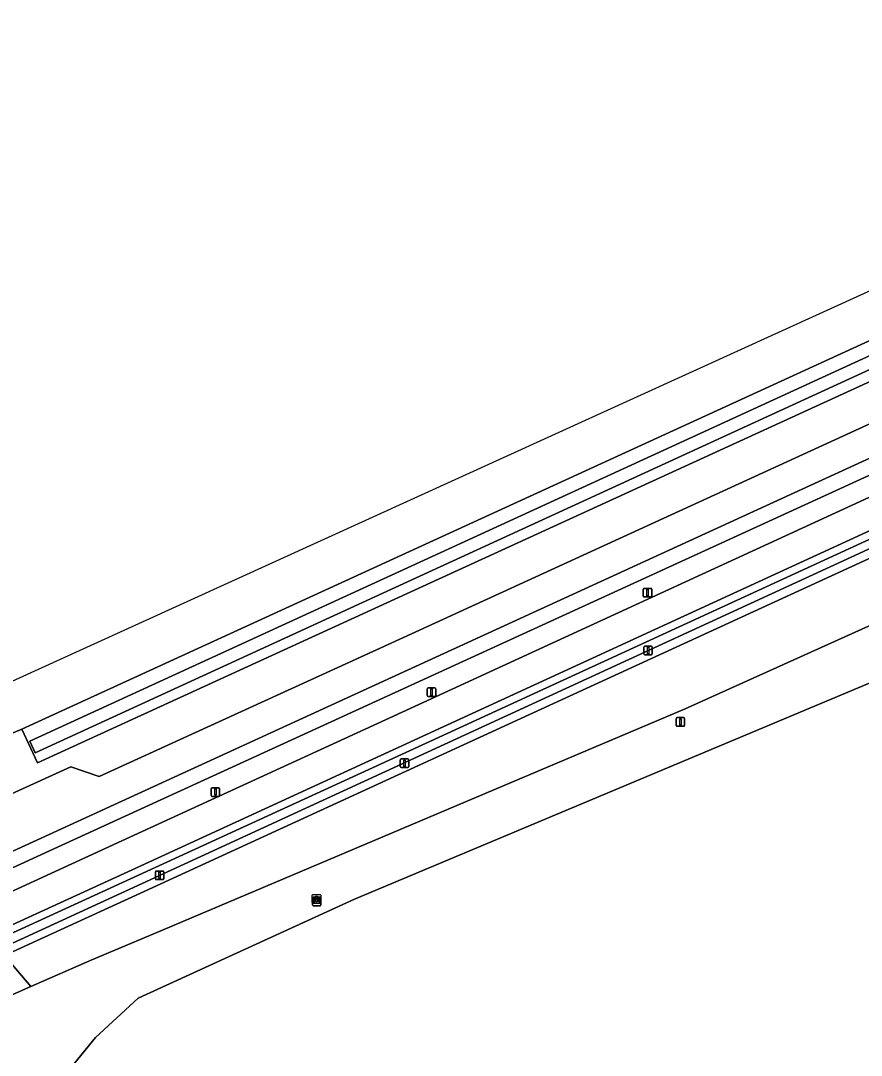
# Model space of a CAD drawing. Extents: x 154324 to 155744, y 382937 to 384188.
# Drawn here: x 155393.8 to 155491.6, y 384068 to 384188.4 of the extents above; entities that cross this region are included whole.
import ezdxf

# ---------------------------------------------------------------- set-up
doc = ezdxf.new("R2010")
doc.units = 0
for name, color, linetype in [('IMGEO_Brandkraan', 7, 'Continuous'), ('IMGEO_Fietspad_gesloten', 7, 'Continuous'), ('IMGEO_Groenvoorziening', 7, 'Continuous'), ('IMGEO_Hek', 7, 'Continuous'), ('IMGEO_Lichtmast', 7, 'Continuous'), ('IMGEO_Naaldbos', 7, 'Continuous'), ('IMGEO_Oever', 7, 'Continuous'), ('IMGEO_Rijbaan_lokaal_gesloten', 7, 'Continuous'), ('IMGEO_Rijbaan_regionaal_gesloten', 7, 'Continuous'), ('IMGEO_Verkeersbordpaal', 7, 'Continuous'), ('IMGEO_Verklikker', 7, 'Continuous'), ('IMGEO_Waterloop', 7, 'Continuous')]:
    doc.layers.add(name, color=color, linetype=linetype)

msp = doc.modelspace()

# ---------------------------------------------------------------- linework, layer by layer
at = {"layer": 'IMGEO_Brandkraan'}
for p, q in [((155427.71, 384085.79), (155427.71, 384086.64)), ((155427.79, 384086.71), (155428.64, 384086.71)), ((155427.97, 384086.21), (155427.97, 384086.22)), ((155428.01, 384086.26), (155428.41, 384086.26)), ((155428.41, 384086.17), (155428.01, 384086.17)), ((155428.2, 384086.49), (155428.22, 384086.49)), ((155428.45, 384086.22), (155428.45, 384086.21)), ((155428.71, 384086.64), (155428.71, 384085.79)), ((155428.64, 384085.71), (155427.79, 384085.71)), ((155428.22, 384085.93), (155428.2, 384085.93))]:
    msp.add_line(p, q, dxfattribs=at)
for points in [[(155427.71, 384085.79), (155427.71, 384086.64)], [(155427.79, 384086.71), (155428.64, 384086.71)], [(155428.71, 384086.64), (155428.71, 384085.79)], [(155428.64, 384085.71), (155427.79, 384085.71)]]:
    msp.add_lwpolyline(points, dxfattribs=at)
for centre, radius, start, end in [((155427.79, 384086.64), 0.0765, 91.552, 178.448), ((155427.79, 384086.64), 0.0765, 91.552, 178.448), ((155428.01, 384086.22), 0.0403, 85.8775, 175.7526), ((155428.01, 384086.21), 0.0366, 178.938, 274.7102), ((155428.42, 384086.22), 0.0386, 1.7309, 96.639), ((155428.41, 384086.21), 0.043, 264.8664, 352.4533), ((155428.64, 384086.64), 0.0765, 1.552, 88.448), ((155428.64, 384086.64), 0.0765, 1.552, 88.448), ((155427.79, 384085.79), 0.0765, 181.552, 268.448), ((155427.79, 384085.79), 0.0765, 181.552, 268.448), ((155428.64, 384085.79), 0.0765, 271.552, 358.448), ((155428.64, 384085.79), 0.0765, 271.552, 358.448)]:
    msp.add_arc(centre, radius, start, end, dxfattribs=at)
for centre, major_axis, ratio, start_param, end_param in [((155428.2, 384086.21), (-0.387, 0.002), 0.722429, 4.712389, 7.853982), ((155428.22, 384086.21), (-0.39, 0.002), 0.717154, 1.570796, 4.712389)]:
    msp.add_ellipse(centre, major_axis=major_axis, ratio=ratio, start_param=start_param, end_param=end_param, dxfattribs=at)
at = {"layer": 'IMGEO_Fietspad_gesloten'}
msp.add_lwpolyline([(155567.57, 384163.57), (155566.73, 384167.1), (155436.25, 384107.04), (155405.57, 384092.96), (155387.57, 384084.7), (155389.96, 384081.9), (155406.75, 384089.61), (155437.66, 384103.79), (155567.57, 384163.57)], dxfattribs=at)
at = {"layer": 'IMGEO_Groenvoorziening'}
msp.add_lwpolyline([(155561.66, 384188.44), (155343.79, 384089.25), (155346.11, 384084.26), (155387.57, 384103.3), (155393.92, 384105.99), (155500, 384154.59), (155562.84, 384183.48)], close=True, dxfattribs=at)
for points in [[(155386.64, 384095.68), (155399.61, 384101.59), (155402.93, 384100.46), (155438.35, 384116.64), (155525.72, 384156.7), (155564.93, 384174.66), (155563.88, 384179.09), (155395.75, 384102.06), (155393.92, 384105.99), (155387.57, 384103.3)], [(155303.67, 384048.87), (155397.14, 384091.79), (155462.37, 384121.67), (155554.91, 384164.09), (155566.21, 384169.27), (155565.78, 384171.09), (155345.52, 384070.1)], [(155566.73, 384167.1), (155566.21, 384169.27), (155554.91, 384164.09), (155462.37, 384121.67), (155397.14, 384091.79), (155303.67, 384048.87), (155254.5, 384026.37), (155178.43, 383991.44), (155079.74, 383946.19), (155080.94, 383943.91), (155153.25, 383977.04), (155322.26, 384054.74), (155387.57, 384084.7), (155405.57, 384092.96), (155436.25, 384107.04), (155566.73, 384167.1)], [(155567.79, 384162.64), (155567.57, 384163.57), (155437.66, 384103.79), (155406.75, 384089.61), (155389.96, 384081.9), (155107.9, 383952.39), (155082.34, 383940.7), (155068.84, 383934.53), (155068.64, 383933.9), (155125.85, 383959.69), (155390.55, 384081.2), (155436.68, 384102.38), (155567.79, 384162.64)], [(155567.79, 384162.64), (155436.68, 384102.38), (155390.55, 384081.2), (155125.85, 383959.69), (155068.64, 383933.9), (155067.36, 383929.96), (155065.08, 383926.98), (155061.87, 383923.83), (155058.13, 383919.38)], [(155108.96, 383949.83), (155116.79, 383953.75), (155126.88, 383958.82), (155183.94, 383985.21), (155353.77, 384063.11), (155391.26, 384080.37), (155535.38, 384146.69), (155558.22, 384156.12), (155568.36, 384160.23), (155567.79, 384162.64)], [(155568.54, 384159.48), (155568.36, 384160.23), (155558.22, 384156.12), (155535.38, 384146.69), (155391.26, 384080.37), (155353.77, 384063.11), (155183.94, 383985.21), (155126.88, 383958.82), (155152.8, 383969.82), (155391.89, 384079.62), (155407.71, 384086.89), (155495.77, 384127.33), (155520.89, 384138.73), (155531.3, 384143.58), (155545.61, 384149.92)], [(155506.33, 384124.22), (155471.11, 384108.34), (155409.36, 384082.2), (155402.08, 384079.12), (155394.96, 384076.02), (155392.93, 384075.14), (155245.22, 384007.29), (155133, 383955.75), (155126.22, 383952.48)], [(155371.77, 384056.98), (155398.02, 384064.61), (155401.28, 384068.59), (155402.51, 384070.09), (155407.44, 384074.66), (155432.64, 384086.17), (155503.57, 384115.94)]]:
    msp.add_lwpolyline(points, dxfattribs=at)
at = {"layer": 'IMGEO_Hek'}
msp.add_lwpolyline([(155178.43, 383991.44), (155254.5, 384026.37), (155303.67, 384048.87), (155397.14, 384091.79), (155462.37, 384121.67), (155554.91, 384164.09), (155566.21, 384169.27)], dxfattribs=at)
at = {"layer": 'IMGEO_Lichtmast'}
for p, q in [((155466.25, 384121.46), (155466.25, 384122.26)), ((155466.25, 384122.26), (155466.25, 384121.46)), ((155466.35, 384122.36), (155467.14, 384122.36)), ((155467.14, 384122.36), (155466.35, 384122.36)), ((155467.24, 384122.26), (155467.24, 384121.46)), ((155467.24, 384121.46), (155467.24, 384122.26)), ((155467.14, 384121.36), (155466.35, 384121.36)), ((155466.35, 384121.36), (155467.14, 384121.36)), ((155466.32, 384114.73), (155466.32, 384115.53)), ((155466.32, 384115.53), (155466.32, 384114.73)), ((155466.42, 384115.63), (155467.2, 384115.63)), ((155467.2, 384115.63), (155466.42, 384115.63)), ((155467.3, 384115.53), (155467.3, 384114.73)), ((155467.3, 384114.73), (155467.3, 384115.53)), ((155467.2, 384114.63), (155466.42, 384114.63)), ((155466.42, 384114.63), (155467.2, 384114.63)), ((155441.1, 384109.88), (155441.1, 384110.68)), ((155441.1, 384110.68), (155441.1, 384109.88)), ((155441.2, 384110.78), (155441.99, 384110.78)), ((155441.99, 384110.78), (155441.2, 384110.78)), ((155442.09, 384110.68), (155442.09, 384109.88)), ((155442.09, 384109.88), (155442.09, 384110.68)), ((155441.99, 384109.78), (155441.2, 384109.78)), ((155441.2, 384109.78), (155441.99, 384109.78)), ((155437.96, 384101.61), (155437.96, 384102.41)), ((155437.96, 384102.41), (155437.96, 384101.61)), ((155438.06, 384102.51), (155438.85, 384102.51)), ((155438.85, 384102.51), (155438.06, 384102.51)), ((155438.95, 384102.41), (155438.95, 384101.61)), ((155438.95, 384101.61), (155438.95, 384102.41)), ((155438.85, 384101.51), (155438.06, 384101.51)), ((155438.06, 384101.51), (155438.85, 384101.51)), ((155415.95, 384098.25), (155415.95, 384099.05)), ((155415.95, 384099.05), (155415.95, 384098.25)), ((155416.05, 384099.15), (155416.84, 384099.15)), ((155416.84, 384099.15), (155416.05, 384099.15)), ((155416.84, 384098.15), (155416.05, 384098.15)), ((155416.05, 384098.15), (155416.84, 384098.15)), ((155416.94, 384099.05), (155416.94, 384098.25)), ((155416.94, 384098.25), (155416.94, 384099.05)), ((155409.46, 384088.56), (155409.46, 384089.36)), ((155409.46, 384089.36), (155409.46, 384088.56)), ((155409.56, 384089.46), (155410.35, 384089.46)), ((155410.35, 384089.46), (155409.56, 384089.46)), ((155410.35, 384088.46), (155409.56, 384088.46)), ((155409.56, 384088.46), (155410.35, 384088.46)), ((155410.45, 384089.36), (155410.45, 384088.56)), ((155410.45, 384088.56), (155410.45, 384089.36))]:
    msp.add_line(p, q, dxfattribs=at)
for points in [[(155466.67, 384122.24), (155466.82, 384122.24), (155466.82, 384121.49), (155466.67, 384121.49), (155466.67, 384122.24)], [(155466.74, 384115.5), (155466.89, 384115.5), (155466.89, 384114.75), (155466.74, 384114.75), (155466.74, 384115.5)], [(155441.52, 384110.65), (155441.67, 384110.65), (155441.67, 384109.9), (155441.52, 384109.9), (155441.52, 384110.65)], [(155438.38, 384102.38), (155438.53, 384102.38), (155438.53, 384101.63), (155438.38, 384101.63), (155438.38, 384102.38)], [(155416.37, 384099.03), (155416.52, 384099.03), (155416.52, 384098.28), (155416.37, 384098.28), (155416.37, 384099.03)], [(155409.88, 384089.33), (155410.03, 384089.33), (155410.03, 384088.58), (155409.88, 384088.58), (155409.88, 384089.33)]]:
    msp.add_lwpolyline(points, dxfattribs=at)
for centre, start, end in [((155466.35, 384122.26), 90, 180), ((155466.35, 384122.26), 90, 180), ((155467.14, 384122.26), 0, 90), ((155467.14, 384122.26), 360, 90), ((155466.35, 384121.46), 180, 270), ((155466.35, 384121.46), 180, 270), ((155467.14, 384121.46), 270, 0), ((155467.14, 384121.46), 270, 0), ((155466.42, 384115.53), 90, 180), ((155466.42, 384115.53), 90, 180), ((155467.2, 384115.53), 0, 90), ((155467.2, 384115.53), 360, 90), ((155466.42, 384114.73), 180, 270), ((155466.42, 384114.73), 180, 270), ((155467.2, 384114.73), 270, 0), ((155467.2, 384114.73), 270, 0), ((155441.2, 384110.68), 90, 180), ((155441.2, 384110.68), 90, 180), ((155441.99, 384110.68), 0, 90), ((155441.99, 384110.68), 360, 90), ((155441.2, 384109.88), 180, 270), ((155441.2, 384109.88), 180, 270), ((155441.99, 384109.88), 270, 0), ((155441.99, 384109.88), 270, 0), ((155438.06, 384102.41), 90, 180), ((155438.06, 384102.41), 90, 180), ((155438.85, 384102.41), 0, 90), ((155438.85, 384102.41), 360, 90), ((155438.06, 384101.61), 180, 270), ((155438.06, 384101.61), 180, 270), ((155438.85, 384101.61), 270, 0), ((155438.85, 384101.61), 270, 0), ((155416.05, 384099.05), 90, 180), ((155416.05, 384099.05), 90, 180), ((155416.05, 384098.25), 180, 270), ((155416.05, 384098.25), 180, 270), ((155416.84, 384099.05), 0, 90), ((155416.84, 384099.05), 360, 90), ((155416.84, 384098.25), 270, 0), ((155416.84, 384098.25), 270, 0), ((155409.56, 384089.36), 90, 180), ((155409.56, 384089.36), 90, 180), ((155409.56, 384088.56), 180, 270), ((155409.56, 384088.56), 180, 270), ((155410.35, 384089.36), 0, 90), ((155410.35, 384089.36), 360, 90), ((155410.35, 384088.56), 270, 0), ((155410.35, 384088.56), 270, 0)]:
    msp.add_arc(centre, 0.1, start, end, dxfattribs=at)
at = {"layer": 'IMGEO_Naaldbos'}
msp.add_lwpolyline([(155503.57, 384115.94), (155432.64, 384086.17), (155407.44, 384074.66), (155402.51, 384070.09), (155401.28, 384068.59), (155398.02, 384064.61), (155371.77, 384056.98)], dxfattribs=at)
at = {"layer": 'IMGEO_Oever'}
msp.add_lwpolyline([(155563.23, 384181.85), (155562.84, 384183.48), (155500, 384154.59), (155393.92, 384105.99), (155395.75, 384102.06), (155563.88, 384179.09), (155563.57, 384180.42), (155395.47, 384103.23), (155394.83, 384104.57)], close=True, dxfattribs=at)
at = {"layer": 'IMGEO_Rijbaan_lokaal_gesloten'}
msp.add_lwpolyline([(155345.52, 384070.1), (155565.78, 384171.09), (155564.93, 384174.66), (155525.72, 384156.7), (155438.35, 384116.64), (155402.93, 384100.46), (155399.61, 384101.59), (155386.64, 384095.68)], dxfattribs=at)
at = {"layer": 'IMGEO_Rijbaan_regionaal_gesloten'}
for points in [[(155545.61, 384149.92), (155531.3, 384143.58), (155520.89, 384138.73), (155495.77, 384127.33), (155407.71, 384086.89), (155391.89, 384079.62), (155394.96, 384076.02), (155402.08, 384079.12), (155409.36, 384082.2), (155471.11, 384108.34), (155506.33, 384124.22), (155522.38, 384134.33)], [(155126.22, 383952.48), (155133, 383955.75), (155245.22, 384007.29), (155392.93, 384075.14), (155394.96, 384076.02), (155391.89, 384079.62), (155152.8, 383969.82), (155126.88, 383958.82), (155116.79, 383953.75)]]:
    msp.add_lwpolyline(points, dxfattribs=at)
at = {"layer": 'IMGEO_Verkeersbordpaal'}
for p, q in [((155470.08, 384106.41), (155470.08, 384107.21)), ((155470.08, 384107.21), (155470.08, 384106.41)), ((155470.18, 384107.31), (155470.96, 384107.31)), ((155470.96, 384107.31), (155470.18, 384107.31)), ((155471.06, 384107.21), (155471.06, 384106.41)), ((155471.06, 384106.41), (155471.06, 384107.21)), ((155470.96, 384106.31), (155470.18, 384106.31)), ((155470.18, 384106.31), (155470.96, 384106.31))]:
    msp.add_line(p, q, dxfattribs=at)
msp.add_lwpolyline([(155470.49, 384107.18), (155470.65, 384107.18), (155470.65, 384106.43), (155470.49, 384106.43), (155470.49, 384107.18)], dxfattribs=at)
for centre, start, end in [((155470.18, 384107.21), 90, 180), ((155470.18, 384107.21), 90, 180), ((155470.96, 384107.21), 0, 90), ((155470.96, 384107.21), 360, 90), ((155470.18, 384106.41), 180, 270), ((155470.18, 384106.41), 180, 270), ((155470.96, 384106.41), 270, 0), ((155470.96, 384106.41), 270, 0)]:
    msp.add_arc(centre, 0.1, start, end, dxfattribs=at)
at = {"layer": 'IMGEO_Verklikker'}
for p, q in [((155427.74, 384085.52), (155427.74, 384086.32)), ((155427.74, 384086.32), (155427.74, 384085.52)), ((155427.84, 384086.42), (155428.63, 384086.42)), ((155428.63, 384086.42), (155427.84, 384086.42)), ((155428.73, 384086.32), (155428.73, 384085.52)), ((155428.73, 384085.52), (155428.73, 384086.32)), ((155428.63, 384085.42), (155427.84, 384085.42)), ((155427.84, 384085.42), (155428.63, 384085.42))]:
    msp.add_line(p, q, dxfattribs=at)
for points in [[(155427.85, 384086.15), (155428.63, 384086.15), (155428.63, 384085.68), (155427.85, 384085.68), (155427.85, 384086.15)], [(155427.91, 384086.08), (155427.91, 384085.75), (155428.57, 384085.75), (155428.57, 384086.08), (155427.91, 384086.08)]]:
    msp.add_lwpolyline(points, dxfattribs=at)
for centre, start, end in [((155427.84, 384086.32), 90, 180), ((155427.84, 384086.32), 90, 180), ((155428.63, 384086.32), 0, 90), ((155428.63, 384086.32), 360, 90), ((155427.84, 384085.52), 180, 270), ((155427.84, 384085.52), 180, 270), ((155428.63, 384085.52), 270, 0), ((155428.63, 384085.52), 270, 0)]:
    msp.add_arc(centre, 0.1, start, end, dxfattribs=at)
at = {"layer": 'IMGEO_Waterloop'}
msp.add_lwpolyline([(155563.23, 384181.85), (155394.83, 384104.57), (155395.47, 384103.23), (155563.57, 384180.42)], close=True, dxfattribs=at)

doc.saveas('drawing.dxf')
